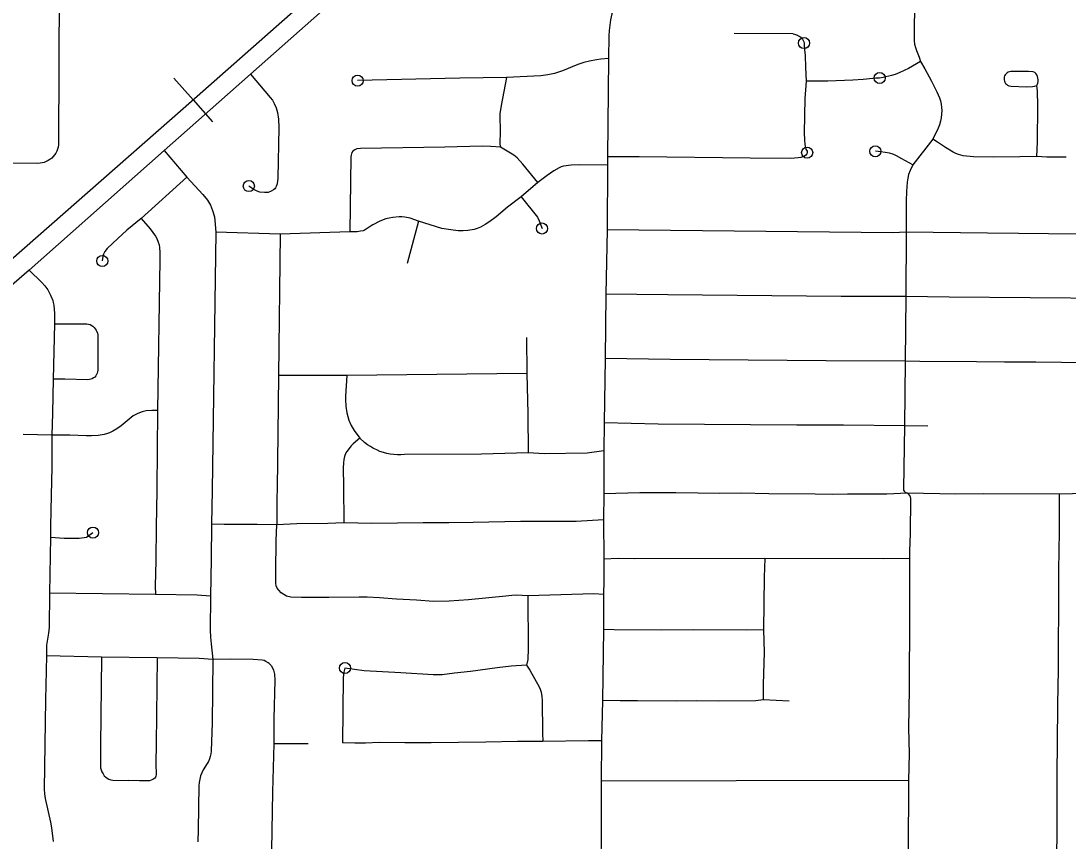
# Model space of a CAD drawing. Extents: x -19 to 366, y -4 to 359.
# Drawn here: x 149.699 to 150.592, y 185.132 to 185.832 of the extents above; entities that cross this region are included whole.
import ezdxf

# ---------------------------------------------------------------- set-up
doc = ezdxf.new("R2010")
doc.units = 0
for name, color, linetype in [('Level 33', 7, 'Continuous'), ('Level 40', 7, 'Continuous'), ('Level 60', 7, 'Continuous')]:
    doc.layers.add(name, color=color, linetype=linetype)

msp = doc.modelspace()

# ---------------------------------------------------------------- linework, layer by layer
at = {"layer": 'Level 33'}
for points in [[(150.24334, 185.94293), (150.23625, 185.92259), (150.21554, 185.87212), (150.20636, 185.84877), (150.20427, 185.8427), (150.20302, 185.83838), (150.20199, 185.83327), (150.20132, 185.82867)], [(150.46234, 185.94114), (150.46215, 185.93089), (150.46167, 185.92065), (150.46175, 185.91077), (150.46141, 185.89929), (150.46165, 185.88504), (150.46121, 185.87182), (150.46135, 185.84261), (150.46122, 185.82633), (150.46115, 185.81517), (150.46152, 185.81236), (150.46215, 185.8096), (150.46308, 185.80692), (150.46533, 185.8013), (150.46648, 185.79766)], [(149.7324, 185.87055), (149.7319, 185.86668), (149.73162, 185.86033), (149.73099, 185.72825), (149.73088, 185.72641), (149.73058, 185.72459), (149.73012, 185.72281), (149.72943, 185.7211), (149.7286, 185.71946), (149.72759, 185.71792), (149.72642, 185.7165), (149.72511, 185.7152), (149.72367, 185.71404), (149.72214, 185.71305), (149.72048, 185.71222), (149.71878, 185.71156), (149.71699, 185.71109), (149.71517, 185.71081), (149.71333, 185.71072), (149.67233, 185.71087)], [(149.98316, 185.86544), (149.89476, 185.78698)], [(150.20132, 185.82867), (150.20084, 185.82419), (150.20053, 185.81968), (150.20014, 185.80016)], [(150.35781, 185.82125), (150.35762, 185.82127), (150.30764, 185.82163)], [(150.35781, 185.82125), (150.35902, 185.82107), (150.36154, 185.82013), (150.36252, 185.81969), (150.36351, 185.81908), (150.36441, 185.81835), (150.36521, 185.81752), (150.36581, 185.81668), (150.36643, 185.81556), (150.36687, 185.81448), (150.36714, 185.81336), (150.36719, 185.81242), (150.36757, 185.80756), (150.36812, 185.80274), (150.3681, 185.80253), (150.36827, 185.79269), (150.36888, 185.781)], [(150.20014, 185.80016), (150.19362, 185.79959), (150.18992, 185.7991), (150.18393, 185.79796), (150.17921, 185.79681), (150.17419, 185.79516), (150.16092, 185.7897), (150.15419, 185.78751), (150.1485, 185.78616), (150.14265, 185.78553), (150.11321, 185.78403)], [(150.20014, 185.80016), (150.19952, 185.71635)], [(150.46648, 185.79766), (150.45638, 185.79182), (150.44881, 185.78824), (150.44481, 185.78663), (150.44164, 185.78559), (150.43478, 185.78404), (150.43162, 185.78357), (150.4283, 185.78355), (150.42042, 185.78268), (150.41758, 185.78237), (150.40874, 185.78185), (150.38738, 185.78093), (150.36888, 185.781)], [(150.46648, 185.79766), (150.4702, 185.79143), (150.47596, 185.78086), (150.48057, 185.77176), (150.48173, 185.76923), (150.48271, 185.76663), (150.48348, 185.76396), (150.48405, 185.76124), (150.48444, 185.75848), (150.48462, 185.75571), (150.48452, 185.75265), (150.48416, 185.74961), (150.48357, 185.74662), (150.48268, 185.74369), (150.48154, 185.74085), (150.47692, 185.73132)], [(149.89476, 185.78698), (149.82109, 185.72172)], [(149.89476, 185.78698), (149.90704, 185.77222), (149.91163, 185.76693), (149.91343, 185.76455), (149.91495, 185.76191), (149.91663, 185.7581), (149.91781, 185.75414), (149.91858, 185.74848), (149.91902, 185.74138), (149.91804, 185.69808), (149.91757, 185.69321), (149.91679, 185.69087), (149.91616, 185.68979), (149.91541, 185.68889), (149.91432, 185.68802), (149.91246, 185.68693), (149.90981, 185.68599), (149.90674, 185.68572), (149.90287, 185.68613), (149.90043, 185.68687), (149.89752, 185.68835), (149.89338, 185.69132)], [(150.11321, 185.78403), (150.07337, 185.7834), (149.98616, 185.78133)], [(150.11321, 185.78403), (150.10857, 185.76002), (150.1076, 185.75305), (150.10773, 185.73655), (150.10741, 185.72903), (150.10757, 185.72707), (150.10824, 185.72442)], [(150.56569, 185.7771), (150.56609, 185.77779), (150.56658, 185.77915), (150.56684, 185.78056), (150.56689, 185.782), (150.56673, 185.78343), (150.56638, 185.78482), (150.5658, 185.78614), (150.56505, 185.78736), (150.56405, 185.78825), (150.56257, 185.78874), (150.55865, 185.78917), (150.54352, 185.789), (150.54241, 185.78881), (150.54138, 185.78842), (150.54043, 185.78786), (150.53957, 185.78713), (150.53889, 185.78627), (150.53835, 185.78529), (150.538, 185.78423), (150.53785, 185.78313), (150.53788, 185.78201), (150.53813, 185.78093), (150.53856, 185.7799), (150.53918, 185.77897), (150.53996, 185.77817), (150.54086, 185.77751), (150.54184, 185.77703), (150.54378, 185.77651), (150.55667, 185.77614), (150.56211, 185.7763), (150.56395, 185.77652), (150.56569, 185.7771)], [(150.36888, 185.781), (150.36769, 185.76614), (150.36734, 185.73685), (150.36752, 185.7308), (150.36783, 185.72681), (150.36872, 185.72294), (150.36978, 185.72101), (150.36979, 185.71988)], [(150.56594, 185.71653), (150.56644, 185.7288), (150.56658, 185.76003), (150.56638, 185.77234), (150.56569, 185.7771)], [(150.47692, 185.73132), (150.45988, 185.70935)], [(150.56594, 185.71653), (150.55121, 185.71623), (150.5291, 185.71614), (150.51171, 185.71638), (150.50301, 185.71727), (150.49893, 185.71825), (150.49673, 185.71906), (150.49445, 185.72014), (150.48786, 185.7242), (150.48116, 185.72891), (150.47692, 185.73132)], [(149.82109, 185.72172), (149.70582, 185.61958)], [(149.82109, 185.72172), (149.84039, 185.69883)], [(149.98199, 185.72112), (149.98136, 185.72004), (149.98085, 185.71872), (149.9806, 185.71765), (149.98052, 185.71625), (149.97955, 185.65223)], [(150.10824, 185.72442), (150.09983, 185.72521), (150.09249, 185.72527), (150.06056, 185.72459), (149.98853, 185.72339), (149.98544, 185.72303), (149.9838, 185.72227), (149.98199, 185.72112)], [(150.14011, 185.6945), (150.12714, 185.71018), (150.12239, 185.71532), (150.11938, 185.71765), (150.10824, 185.72442)], [(150.36979, 185.71988), (150.36939, 185.71875), (150.3686, 185.71774), (150.36751, 185.71683), (150.36618, 185.71619), (150.36451, 185.71578), (150.36222, 185.71546), (150.35591, 185.71499), (150.32126, 185.71516), (150.2265, 185.71622), (150.19952, 185.71635)], [(150.45988, 185.70935), (150.45066, 185.71449), (150.4461, 185.71719), (150.44365, 185.71832), (150.44017, 185.71929), (150.43633, 185.7201), (150.43274, 185.72062), (150.42804, 185.72105)], [(150.19952, 185.71635), (150.19957, 185.70916)], [(150.59087, 185.71596), (150.57421, 185.71609), (150.56594, 185.71653)], [(150.19957, 185.70916), (150.17524, 185.70936), (150.16833, 185.70921), (150.16182, 185.70823), (150.15994, 185.70769), (150.15809, 185.70692), (150.15369, 185.70446), (150.14782, 185.70044), (150.14011, 185.6945)], [(150.19957, 185.70916), (150.19923, 185.65391)], [(150.45988, 185.70935), (150.45772, 185.70476), (150.45632, 185.70117), (150.45558, 185.69798), (150.45516, 185.69469), (150.45462, 185.68669), (150.45436, 185.67866), (150.45418, 185.65196)], [(149.84039, 185.69883), (149.8016, 185.66372)], [(149.84039, 185.69883), (149.85421, 185.68411), (149.85798, 185.67926), (149.86064, 185.67495), (149.86246, 185.6705), (149.86397, 185.6651), (149.86436, 185.66208), (149.86521, 185.65194)], [(150.14011, 185.6945), (150.12584, 185.68222)], [(150.12584, 185.68222), (150.11422, 185.67334), (150.1043, 185.66504), (150.099, 185.66105), (150.0951, 185.65848), (150.09102, 185.65622), (150.08831, 185.65507), (150.08565, 185.65433), (150.08035, 185.6534), (150.07634, 185.65308), (150.0719, 185.65325), (150.06582, 185.65397), (150.05804, 185.65523), (150.03812, 185.66138)], [(150.12584, 185.68222), (150.1397, 185.66471), (150.14123, 185.6616), (150.14356, 185.65514)], [(150.03812, 185.66138), (150.0309, 185.66387), (150.02637, 185.66486), (150.02404, 185.6651), (150.02172, 185.66514), (150.0161, 185.66457), (150.0132, 185.66402), (150.01038, 185.66326), (150.00521, 185.66129), (149.99921, 185.65835), (149.99774, 185.65749), (149.99359, 185.65453), (149.9921, 185.65372), (149.99084, 185.65322), (149.98879, 185.65274), (149.98584, 185.65237), (149.97955, 185.65223)], [(149.8016, 185.66372), (149.78924, 185.65358), (149.78146, 185.64661), (149.77238, 185.63813), (149.7704, 185.63556), (149.76926, 185.63337), (149.76868, 185.63126), (149.76825, 185.62745)], [(149.8016, 185.66372), (149.80911, 185.65487), (149.81371, 185.64849), (149.81486, 185.64648), (149.81608, 185.64359), (149.81674, 185.6413), (149.81714, 185.63897), (149.81737, 185.63462), (149.81739, 185.6283), (149.81536, 185.49972)], [(150.03812, 185.66138), (150.02838, 185.62521)], [(149.86521, 185.65194), (149.862, 185.43189), (149.86157, 185.40279)], [(149.92013, 185.65037), (149.86521, 185.65194)], [(149.92013, 185.65037), (149.91857, 185.52974)], [(149.97955, 185.65223), (149.92013, 185.65037)], [(150.19923, 185.65391), (150.19809, 185.59903)], [(150.45418, 185.65196), (150.44293, 185.65152), (150.19923, 185.65391)], [(150.45418, 185.65196), (150.45405, 185.59715)], [(150.62185, 185.65089), (150.60129, 185.65019), (150.55022, 185.65101), (150.52379, 185.65102), (150.45418, 185.65196)], [(149.70582, 185.61958), (149.64983, 185.5713), (149.60718, 185.53384), (149.59134, 185.52052), (149.56387, 185.49888), (149.54854, 185.48725), (149.51511, 185.46152), (149.46923, 185.42767), (149.45948, 185.421)], [(149.70582, 185.61958), (149.71684, 185.60895), (149.71941, 185.60626), (149.72186, 185.60278), (149.72419, 185.5983), (149.72606, 185.59367), (149.72649, 185.59208), (149.72692, 185.5896), (149.72739, 185.58263), (149.72746, 185.57387)], [(150.19809, 185.59903), (150.19753, 185.54425)], [(150.45405, 185.59715), (150.39879, 185.59716), (150.25097, 185.59841), (150.19809, 185.59903)], [(150.45405, 185.59715), (150.4534, 185.54199)], [(150.72218, 185.59482), (150.69673, 185.59453), (150.62917, 185.59528), (150.49101, 185.59647), (150.45405, 185.59715)], [(149.72746, 185.57387), (149.75512, 185.57388), (149.75789, 185.57315), (149.76037, 185.57171), (149.76144, 185.57076), (149.76319, 185.56848), (149.76427, 185.56583), (149.76454, 185.56441), (149.76438, 185.53427), (149.76428, 185.53296), (149.76396, 185.5317), (149.76343, 185.53049), (149.76275, 185.52939), (149.76188, 185.52841), (149.76086, 185.52758), (149.75974, 185.52691), (149.75853, 185.52644), (149.75726, 185.52616), (149.75596, 185.52609), (149.7364, 185.52656), (149.72627, 185.52648)], [(149.72746, 185.57387), (149.72627, 185.52648)], [(150.1304, 185.56208), (150.13058, 185.53142)], [(150.19753, 185.54425), (150.19664, 185.48924)], [(150.4534, 185.54199), (150.38611, 185.54219), (150.25285, 185.54335), (150.19753, 185.54425)], [(150.4534, 185.54199), (150.45296, 185.48666)], [(150.71993, 185.53944), (150.69923, 185.53958), (150.65201, 185.54023), (150.63034, 185.54024), (150.56492, 185.5411), (150.53833, 185.54105), (150.51442, 185.54144), (150.46584, 185.54169), (150.4534, 185.54199)], [(150.13058, 185.53142), (149.97689, 185.52956)], [(150.13058, 185.53142), (150.13139, 185.49707), (150.13166, 185.46364)], [(149.72627, 185.52648), (149.7259, 185.49762), (149.72535, 185.4789)], [(149.91857, 185.52974), (149.91814, 185.48005), (149.91742, 185.43356), (149.91727, 185.42445), (149.91728, 185.40237)], [(149.97689, 185.52956), (149.91857, 185.52974)], [(149.97689, 185.52956), (149.97597, 185.51198), (149.97593, 185.50908), (149.97617, 185.50345), (149.97708, 185.49781), (149.97781, 185.49471), (149.97875, 185.49167), (149.98071, 185.48714), (149.98331, 185.48266), (149.98805, 185.47611)], [(149.81536, 185.49972), (149.81052, 185.4999), (149.80584, 185.49962), (149.80236, 185.49879), (149.79852, 185.49733), (149.79638, 185.4962), (149.79477, 185.49514), (149.78439, 185.4868), (149.78061, 185.48415), (149.77721, 185.48219), (149.77455, 185.48089), (149.77274, 185.48018), (149.76986, 185.47939), (149.76479, 185.47858), (149.75916, 185.47828), (149.75449, 185.47831), (149.74051, 185.47883), (149.72535, 185.4789)], [(149.81536, 185.49972), (149.81487, 185.43267), (149.81487, 185.4312), (149.81436, 185.40086), (149.81406, 185.37186), (149.81356, 185.34984), (149.81358, 185.34295)], [(150.19664, 185.48924), (150.19643, 185.46534)], [(150.45296, 185.48666), (150.40094, 185.48727), (150.36101, 185.48728), (150.24259, 185.48829), (150.19664, 185.48924)], [(150.45296, 185.48666), (150.45206, 185.43286), (150.45214, 185.4318), (150.45245, 185.43092), (150.45335, 185.43023), (150.45546, 185.42925)], [(150.47281, 185.48659), (150.45296, 185.48666)], [(149.72535, 185.4789), (149.70077, 185.47938)], [(149.72535, 185.4789), (149.72513, 185.45122), (149.7247, 185.42771), (149.72419, 185.40108), (149.72416, 185.39175)], [(149.98805, 185.47611), (149.98242, 185.47129), (149.98078, 185.46977), (149.97982, 185.46865), (149.97709, 185.46495), (149.97627, 185.46361), (149.97509, 185.4605), (149.97443, 185.45792), (149.97411, 185.45509), (149.97395, 185.45092), (149.97414, 185.43521), (149.9745, 185.40392)], [(150.13166, 185.46364), (150.09185, 185.46262), (150.02622, 185.46222), (150.02319, 185.46202), (150.02014, 185.46203), (150.0171, 185.46222), (150.01408, 185.46262), (150.0111, 185.46321), (150.00816, 185.46399), (150.00527, 185.46496), (150.00246, 185.46612), (149.99972, 185.46746), (149.99707, 185.46897), (149.99454, 185.47066), (149.99211, 185.4725), (149.98805, 185.47611)], [(150.19643, 185.46534), (150.18209, 185.46339), (150.14537, 185.46294), (150.13166, 185.46364)], [(150.19643, 185.46534), (150.19627, 185.42873)], [(150.19627, 185.42873), (150.19593, 185.4065)], [(150.45546, 185.42925), (150.43793, 185.42856), (150.40416, 185.42852), (150.39181, 185.4282), (150.37664, 185.4285), (150.33714, 185.4286), (150.31358, 185.42915), (150.29518, 185.429), (150.2768, 185.42917), (150.25784, 185.42964), (150.24929, 185.42951), (150.23794, 185.4297), (150.2271, 185.42962), (150.19627, 185.42873)], [(150.45546, 185.42925), (150.45744, 185.4271), (150.45783, 185.4261), (150.45794, 185.42475), (150.45779, 185.39485), (150.45727, 185.37982), (150.45722, 185.37345)], [(150.58501, 185.42849), (150.52018, 185.42875), (150.49667, 185.42845), (150.45546, 185.42925)], [(150.58206, 185.02097), (150.58184, 185.03808), (150.58192, 185.05353), (150.58279, 185.10442), (150.58319, 185.15527), (150.58323, 185.19065), (150.58355, 185.21541), (150.58375, 185.24929), (150.58439, 185.27845), (150.58436, 185.29388), (150.58465, 185.33666), (150.58456, 185.36345), (150.58513, 185.39658), (150.58522, 185.41194), (150.58501, 185.42849)], [(150.70968, 185.4307), (150.70647, 185.43098), (150.69667, 185.43102), (150.66534, 185.42992), (150.63838, 185.42939), (150.61854, 185.42939), (150.58501, 185.42849)], [(150.19593, 185.4065), (150.1727, 185.405), (150.12519, 185.40504), (150.08481, 185.40426), (150.0639, 185.40405), (150.04223, 185.40403), (149.99834, 185.40351), (149.9745, 185.40392)], [(150.19593, 185.4065), (150.19632, 185.37302)], [(149.86157, 185.40279), (149.86118, 185.37287), (149.86054, 185.34144)], [(149.91728, 185.40237), (149.90049, 185.40253), (149.87238, 185.40245), (149.86157, 185.40279)], [(149.92084, 185.34434), (149.91886, 185.34645), (149.91762, 185.34826), (149.91676, 185.35018), (149.91638, 185.35243), (149.9163, 185.36231), (149.91676, 185.38897), (149.91728, 185.40237)], [(149.9745, 185.40392), (149.96076, 185.40339), (149.93434, 185.40312), (149.91728, 185.40237)], [(149.72416, 185.39175), (149.72339, 185.34384)], [(149.72416, 185.39175), (149.73563, 185.39079), (149.74865, 185.39091), (149.75493, 185.39169), (149.76035, 185.39565)], [(150.19632, 185.37302), (150.19631, 185.35437), (150.19589, 185.34292)], [(150.33378, 185.37354), (150.22227, 185.37316), (150.20841, 185.37343), (150.19632, 185.37302)], [(150.33378, 185.37354), (150.3332, 185.35747), (150.33264, 185.3127)], [(150.45722, 185.37345), (150.43475, 185.37332), (150.33378, 185.37354)], [(150.45722, 185.37345), (150.45723, 185.32628)], [(149.72339, 185.34384), (149.72295, 185.31483), (149.72243, 185.30994), (149.7208, 185.29953), (149.7206, 185.2904)], [(149.81358, 185.34295), (149.72339, 185.34384)], [(150.13148, 185.34176), (150.1218, 185.34233), (150.11781, 185.34199), (150.11258, 185.3413), (150.08072, 185.33822), (150.06444, 185.33709), (150.05102, 185.33678), (150.03639, 185.33793), (150.01929, 185.33891), (150.00491, 185.33995), (149.99437, 185.3405), (149.98765, 185.34056), (149.96153, 185.34024), (149.93842, 185.3402), (149.92929, 185.34045), (149.92557, 185.34136), (149.92309, 185.34279), (149.92084, 185.34434)], [(150.19589, 185.34292), (150.18766, 185.34337), (150.13148, 185.34176)], [(149.86054, 185.34144), (149.84936, 185.34215), (149.81358, 185.34295)], [(149.86054, 185.34144), (149.86046, 185.31238), (149.86063, 185.3065), (149.86109, 185.30063), (149.86258, 185.28746)], [(150.13148, 185.34176), (150.13186, 185.29664), (150.13148, 185.28733), (150.13044, 185.28245)], [(150.19589, 185.34292), (150.19613, 185.31286)], [(150.45723, 185.32628), (150.45696, 185.2618), (150.45637, 185.22902), (150.45694, 185.20672), (150.45619, 185.18426)], [(150.19613, 185.31286), (150.19516, 185.25227)], [(150.33264, 185.3127), (150.31803, 185.31243), (150.27249, 185.31262), (150.24566, 185.31249), (150.20516, 185.3126), (150.19613, 185.31286)], [(150.33264, 185.3127), (150.33302, 185.29365), (150.33226, 185.26592), (150.33239, 185.25294)], [(149.7206, 185.2904), (149.71987, 185.25296), (149.71879, 185.17664), (149.7191, 185.17269), (149.71964, 185.16876), (149.72413, 185.14861), (149.72496, 185.14362), (149.72626, 185.13189)], [(149.76759, 185.28947), (149.7206, 185.2904)], [(149.76759, 185.28947), (149.76665, 185.21384), (149.76669, 185.19685), (149.76691, 185.19497), (149.76737, 185.19314), (149.76804, 185.19138), (149.76894, 185.18972), (149.77003, 185.18818), (149.77122, 185.18702), (149.77255, 185.18605), (149.77402, 185.18527), (149.77558, 185.18472), (149.7772, 185.18439), (149.79073, 185.18409)], [(149.81522, 185.28872), (149.76759, 185.28947)], [(149.81522, 185.28872), (149.81419, 185.21531), (149.81407, 185.1987), (149.81427, 185.18886), (149.81409, 185.18789), (149.81369, 185.18697), (149.81314, 185.18615), (149.81241, 185.18546), (149.81157, 185.18492), (149.80847, 185.18387), (149.79992, 185.18389), (149.79073, 185.18409)], [(149.86258, 185.28746), (149.85092, 185.28822), (149.81522, 185.28872)], [(149.86258, 185.28746), (149.86197, 185.23322), (149.86122, 185.20899), (149.86096, 185.20677), (149.86046, 185.20459), (149.85979, 185.20246), (149.85888, 185.20041), (149.8578, 185.19845), (149.8545, 185.1932), (149.85325, 185.19064), (149.85224, 185.18798), (149.85147, 185.18524), (149.85096, 185.18243), (149.85071, 185.1796), (149.85021, 185.14225), (149.84994, 185.13168)], [(149.91259, 185.28202), (149.9119, 185.28282), (149.91066, 185.28395), (149.90977, 185.2846), (149.90786, 185.28576), (149.90633, 185.28641), (149.90472, 185.28688), (149.89715, 185.2874), (149.8777, 185.28769), (149.86258, 185.28746)], [(149.91259, 185.28202), (149.91434, 185.2782), (149.91532, 185.27473), (149.91547, 185.2697), (149.91458, 185.23677), (149.91465, 185.21533)], [(150.13044, 185.28245), (150.11708, 185.28167), (150.10514, 185.28031), (150.0824, 185.27715), (150.06894, 185.27579), (150.0584, 185.27436), (150.05603, 185.2742), (150.05061, 185.27435), (150.02311, 185.276), (149.99185, 185.27758), (149.97541, 185.28007)], [(150.13044, 185.28245), (150.13309, 185.27833), (150.1411, 185.26404), (150.14211, 185.26203), (150.14292, 185.25953), (150.1435, 185.25574), (150.1437, 185.2524), (150.14393, 185.22479), (150.14412, 185.21747)], [(149.97541, 185.28007), (149.9745, 185.27643), (149.97384, 185.27156), (149.97317, 185.21619)], [(150.19516, 185.25227), (150.19434, 185.2179)], [(150.33239, 185.25294), (150.32604, 185.25217), (150.29432, 185.25171), (150.27574, 185.25207), (150.25812, 185.25192), (150.22492, 185.25208), (150.21024, 185.25199), (150.19516, 185.25227)], [(150.35444, 185.25188), (150.33239, 185.25294)], [(149.91465, 185.21533), (149.91351, 185.17438), (149.91269, 185.12477), (149.91244, 185.09603)], [(149.94402, 185.21545), (149.91465, 185.21533)], [(150.14412, 185.21747), (150.12272, 185.21746), (150.09562, 185.21689), (150.04886, 185.21621), (150.02646, 185.21626), (150.00452, 185.21652), (149.99279, 185.21593), (149.98384, 185.21586), (149.97317, 185.21619)], [(150.19434, 185.2179), (150.18311, 185.218), (150.14412, 185.21747)], [(150.19434, 185.2179), (150.19408, 185.18374)], [(150.19408, 185.18374), (150.19399, 185.14899)], [(150.19408, 185.18374), (150.30925, 185.18397), (150.45619, 185.18426)], [(150.45619, 185.18426), (150.45605, 185.12149), (150.45554, 185.10149)], [(150.19399, 185.14899), (150.1936, 185.10237)]]:
    msp.add_lwpolyline(points, dxfattribs=at)
for centre in [(150.36714, 185.81336), (149.98616, 185.78133), (150.43162, 185.78357), (150.36979, 185.71988), (150.42804, 185.72105), (149.89338, 185.69132), (150.14356, 185.65514), (149.76825, 185.62745), (149.76035, 185.39565), (149.97541, 185.28007)]:
    msp.add_circle(centre, 0.00473, dxfattribs=at)
at = {"layer": 'Level 40'}
for q in [(149.82939, 185.78354), (149.86249, 185.74607)]:
    msp.add_line((149.84594, 185.76481), q, dxfattribs=at)
for points in [[(151.12643, 187.42371), (151.04002, 187.26432), (150.94141, 187.08249), (150.83851, 186.89209), (150.74814, 186.72577), (150.66964, 186.57892), (150.63205, 186.5149), (150.58225, 186.44373), (150.52662, 186.37553), (150.49287, 186.33885), (150.43795, 186.28688), (150.36424, 186.22154), (150.13717, 186.02206), (149.83737, 185.75723), (149.55241, 185.50726), (149.46732, 185.44044), (149.22293, 185.26967), (148.91473, 185.05385)], [(150.0513, 185.9462), (149.83737, 185.75723), (149.55241, 185.50726), (149.46732, 185.44044), (149.22293, 185.26967), (148.91473, 185.05385), (148.55556, 184.8024), (148.20382, 184.55441), (147.98961, 184.40294), (147.94162, 184.37175), (147.90947, 184.35443), (147.88275, 184.34156), (147.85455, 184.32968), (147.82586, 184.31928), (147.78876, 184.30889), (147.74572, 184.29998), (147.48203, 184.25692), (147.05015, 184.18762), (146.6796, 184.12772)]]:
    msp.add_lwpolyline(points, dxfattribs=at)
at = {"layer": 'Level 60'}
for points in [[(154.11585, 1.87092), (153.9063, 10.48743), (153.69602, 19.10409), (153.48501, 27.72087), (153.27327, 36.3378), (153.0608, 44.95486), (152.84759, 53.57206), (152.63366, 62.1894), (152.419, 70.80688), (152.20362, 79.42449), (151.98751, 88.04225), (151.77068, 96.66014), (151.55312, 105.27817), (151.33484, 113.89634), (151.11584, 122.51465), (150.89612, 131.13311), (150.67568, 139.7517), (150.45452, 148.37043), (150.23264, 156.98931), (150.01005, 165.60832), (149.78674, 174.22748), (149.56272, 182.84677), (149.33799, 191.46621), (149.11254, 200.0858), (148.88638, 208.70552), (148.65952, 217.32539), (148.43194, 225.9454), (148.20366, 234.56555), (147.97466, 243.18584), (147.74497, 251.80628), (147.51457, 260.42687), (147.28346, 269.04759), (147.05165, 277.66846), (146.81914, 286.28948), (146.58593, 294.91064), (146.35202, 303.53194), (146.11742, 312.15339), (145.88211, 320.77499), (145.64611, 329.39673), (145.40941, 338.01861), (145.17202, 346.64065)], [(0, 180.89994), (7.12284, 180.90436), (14.24566, 180.9176), (21.36847, 180.93968), (28.49124, 180.97058), (35.61397, 181.01031), (42.73664, 181.05888), (49.85925, 181.11627), (56.98178, 181.18249), (64.10422, 181.25754), (71.22656, 181.34142), (78.3488, 181.43413), (85.47091, 181.53567), (92.5929, 181.64603), (99.71474, 181.76523), (106.83643, 181.89325), (113.95795, 182.0301), (121.0793, 182.17578), (128.20046, 182.33029), (135.32143, 182.49362), (142.44218, 182.66579), (149.56272, 182.84677), (156.68303, 183.03659), (163.8031, 183.23523), (170.92291, 183.4427), (178.04247, 183.65899), (185.16175, 183.88411), (192.28074, 184.11805), (199.39944, 184.36082), (206.51784, 184.61242), (213.63591, 184.87283), (220.75366, 185.14207), (227.87107, 185.42014), (234.98813, 185.70702), (242.10483, 186.00273), (249.22115, 186.30726), (256.33709, 186.62061), (263.45264, 186.94279), (270.56779, 187.27378), (277.68251, 187.61359), (284.79682, 187.96222), (291.91068, 188.31967), (299.02409, 188.68594), (306.13705, 189.06103), (313.24954, 189.44494), (320.36154, 189.83766), (327.47305, 190.23919), (334.58406, 190.64954), (341.69455, 191.06871)]]:
    msp.add_spline(points, degree=3, dxfattribs=at)

doc.saveas('drawing.dxf')
